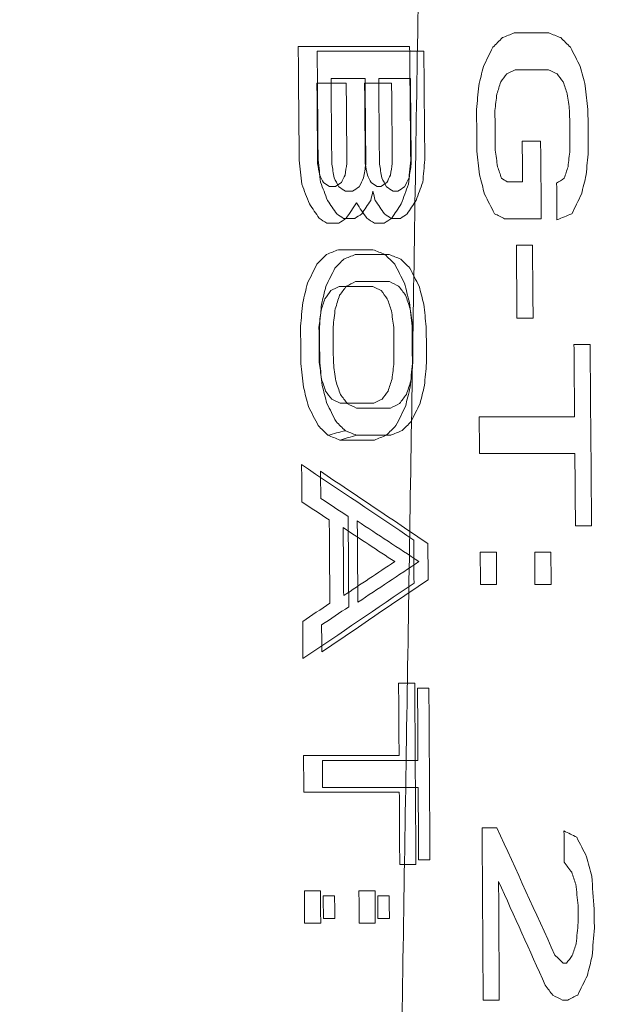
# Model space of a CAD drawing. Header units: millimetres. Extents: x -10 to 594, y 0 to 420.
# Tile 360 of 656: x 203.598 to 203.805, y 281.446 to 281.793. Entities that reach past the tile are written whole.
import ezdxf

# ---------------------------------------------------------------- set-up
doc = ezdxf.new("R2010")
doc.units = ezdxf.units.MM
doc.layers.add('1', color=7, linetype='Continuous', true_color=0xffffff)

msp = doc.modelspace()

# ---------------------------------------------------------------- linework, layer by layer
at = {"layer": '1', "color": 155, "linetype": 'Continuous', "lineweight": 18}
for points, knots in [([(203.76163, 283.58571), (203.68121, 283.58588), (203.52139, 283.55248), (203.21596, 283.35655), (202.87999, 282.88048), (202.60633, 282.02513), (202.5086, 281.01625), (202.60633, 280.00736), (202.87999, 279.15202), (203.21596, 278.67594), (203.52139, 278.48001), (203.68121, 278.44661), (203.76163, 278.44678)], [0, 0, 0, 0, 0.062503, 0.125003, 0.250002, 0.375001, 0.5, 0.624999, 0.749998, 0.874997, 0.937497, 1, 1, 1, 1]), ([(203.76162, 278.44682), (203.68122, 278.44665), (203.5214, 278.48005), (203.21598, 278.67598), (202.88001, 279.15205), (202.60636, 280.00738), (202.50864, 281.01625), (202.60636, 282.02511), (202.88001, 282.88045), (203.21598, 283.35651), (203.5214, 283.55244), (203.68122, 283.58584), (203.76162, 283.58567)], [0, 0, 0, 0, 0.062497, 0.124997, 0.249998, 0.374999, 0.5, 0.625001, 0.750002, 0.875003, 0.937503, 1, 1, 1, 1]), ([(203.87674, 278.47357), (203.79781, 278.47341), (203.64099, 278.50646), (203.34149, 278.70034), (203.01215, 279.17146), (202.74375, 280.01789), (202.64785, 281.01625), (202.74375, 282.01461), (203.01215, 282.86104), (203.34149, 283.33215), (203.64099, 283.52603), (203.79781, 283.55909), (203.87674, 283.55892)], [0, 0, 0, 0, 0.0625, 0.125, 0.25, 0.375, 0.5, 0.625, 0.75, 0.875, 0.9375, 1, 1, 1, 1]), ([(203.87674, 283.55892), (203.79781, 283.55909), (203.64099, 283.52603), (203.34149, 283.33215), (203.01215, 282.86104), (202.74375, 282.01461), (202.64785, 281.01625), (202.74375, 280.01789), (203.01215, 279.17146), (203.34149, 278.70034), (203.64099, 278.50646), (203.79781, 278.47341), (203.87674, 278.47357)], [0, 0, 0, 0, 0.0625, 0.125, 0.25, 0.375, 0.5, 0.625, 0.75, 0.875, 0.9375, 1, 1, 1, 1]), ([(203.89065, 278.4889), (203.81225, 278.48873), (203.6565, 278.52159), (203.35905, 278.7143), (203.032, 279.18258), (202.76552, 280.0239), (202.67033, 281.01625), (202.76552, 282.00859), (203.032, 282.84992), (203.35905, 283.31819), (203.6565, 283.51091), (203.81225, 283.54376), (203.89065, 283.54359)], [0, 0, 0, 0, 0.0625, 0.125, 0.25, 0.375, 0.5, 0.625, 0.75, 0.875, 0.9375, 1, 1, 1, 1]), ([(203.89065, 283.54359), (203.81225, 283.54376), (203.6565, 283.51091), (203.35905, 283.31819), (203.032, 282.84992), (202.76552, 282.00859), (202.67033, 281.01625), (202.76552, 280.0239), (203.032, 279.18258), (203.35905, 278.7143), (203.6565, 278.52159), (203.81225, 278.48873), (203.89065, 278.4889)], [0, 0, 0, 0, 0.0625, 0.125, 0.25, 0.375, 0.5, 0.625, 0.75, 0.875, 0.9375, 1, 1, 1, 1]), ([(203.9277, 283.34978), (203.85515, 283.34994), (203.71099, 283.3196), (203.43567, 283.14166), (203.13328, 282.7093), (202.88785, 281.93249), (202.80052, 281.01625), (202.88785, 280.1), (203.13328, 279.32319), (203.43567, 278.89083), (203.71099, 278.71289), (203.85515, 278.68255), (203.9277, 278.68271)], [0, 0, 0, 0, 0.0625, 0.125, 0.25, 0.375, 0.5, 0.625, 0.75, 0.875, 0.9375, 1, 1, 1, 1]), ([(203.9277, 278.68271), (203.85515, 278.68255), (203.71099, 278.71289), (203.43567, 278.89083), (203.13328, 279.32319), (202.88785, 280.1), (202.80052, 281.01625), (202.88785, 281.93249), (203.13328, 282.7093), (203.43567, 283.14166), (203.71099, 283.3196), (203.85515, 283.34994), (203.9277, 283.34978)], [0, 0, 0, 0, 0.0625, 0.125, 0.25, 0.375, 0.5, 0.625, 0.75, 0.875, 0.9375, 1, 1, 1, 1]), ([(204.40352, 278.79375), (204.33394, 278.7936), (204.19588, 278.82249), (203.93276, 278.99196), (203.64432, 279.40375), (203.41025, 280.1436), (203.32698, 281.01625), (203.41025, 281.88889), (203.64432, 282.62874), (203.93276, 283.04053), (204.19588, 283.21), (204.33394, 283.23889), (204.40352, 283.23875)], [0, 0, 0, 0, 0.0625, 0.125, 0.25, 0.375, 0.5, 0.625, 0.75, 0.875, 0.9375, 1, 1, 1, 1]), ([(204.40352, 283.23875), (204.40271, 283.23875), (204.40107, 283.23875), (204.39862, 283.23873), (204.39617, 283.23871), (204.39372, 283.23867), (204.39127, 283.23862), (204.38882, 283.23856), (204.38637, 283.23849), (204.38392, 283.23841), (204.38148, 283.23831), (204.37903, 283.2382), (204.37658, 283.23808), (204.37414, 283.23795), (204.37169, 283.23781), (204.36925, 283.23765), (204.36681, 283.23748), (204.36437, 283.2373), (204.36193, 283.23711), (204.35949, 283.23691), (204.35705, 283.23669), (204.35461, 283.23646), (204.35217, 283.23622), (204.34973, 283.23597), (204.34729, 283.23571), (204.34486, 283.23543), (204.34242, 283.23515), (204.33999, 283.23485), (204.33755, 283.23453), (204.33512, 283.23421), (204.33269, 283.23388), (204.33026, 283.23353), (204.32782, 283.23317), (204.32539, 283.2328), (204.32296, 283.23242), (204.32053, 283.23202), (204.31811, 283.23161), (204.31568, 283.2312), (204.31325, 283.23076), (204.31082, 283.23032), (204.3084, 283.22987), (204.30597, 283.2294), (204.30355, 283.22892), (204.30113, 283.22843), (204.2987, 283.22793), (204.29628, 283.22741), (204.29386, 283.22689), (204.29144, 283.22635), (204.28902, 283.2258), (204.2866, 283.22524), (204.28418, 283.22466), (204.28176, 283.22408), (204.27934, 283.22348), (204.27692, 283.22287), (204.27451, 283.22225), (204.27209, 283.22161), (204.26968, 283.22097), (204.26726, 283.22031), (204.26485, 283.21964), (204.26243, 283.21896), (204.26002, 283.21827), (204.25761, 283.21756), (204.2552, 283.21684), (204.25279, 283.21611), (204.25038, 283.21537), (204.24797, 283.21462), (204.24556, 283.21385), (204.24315, 283.21308), (204.24074, 283.21229), (204.23834, 283.21149), (204.23593, 283.21067), (204.23352, 283.20985), (204.23112, 283.20901), (204.22871, 283.20816), (204.22631, 283.2073), (204.22391, 283.20643), (204.2215, 283.20555), (204.2191, 283.20465), (204.2167, 283.20374), (204.2143, 283.20282), (204.2119, 283.20189), (204.2095, 283.20094), (204.2071, 283.19999), (204.2047, 283.19902), (204.2023, 283.19804), (204.1999, 283.19705), (204.18479, 283.19072), (204.15713, 283.17787), (204.1173, 283.15582), (204.07802, 283.13051), (204.03929, 283.10193), (203.99797, 283.06746), (203.95432, 283.02621), (203.90866, 282.97716), (203.86414, 282.9233), (203.82084, 282.86476), (203.77892, 282.80184), (203.73854, 282.73473), (203.69979, 282.66355), (203.6627, 282.5884), (203.62734, 282.50947), (203.59381, 282.42691), (203.56215, 282.34083), (203.52913, 282.2415), (203.49572, 282.1281), (203.46318, 281.99979), (203.43707, 281.87842), (203.41636, 281.76547), (203.40009, 281.66198), (203.38623, 281.55674), (203.37481, 281.44998), (203.36586, 281.34218), (203.35944, 281.23381), (203.35559, 281.12513), (203.35431, 281.01625), (203.35559, 280.90737), (203.35944, 280.79869), (203.36586, 280.69032), (203.37481, 280.58252), (203.38623, 280.47576), (203.40009, 280.37052), (203.41635, 280.26703), (203.435, 280.16536), (203.45597, 280.06574), (203.47923, 279.96839), (203.50473, 279.87344), (203.53242, 279.78108), (203.56215, 279.69166), (203.5938, 279.60559), (203.62734, 279.52303), (203.66269, 279.44409), (203.69978, 279.36894), (203.73854, 279.29777), (203.77891, 279.23066), (203.82084, 279.16773), (203.86414, 279.1092), (203.90865, 279.05534), (203.95432, 279.00629), (204.00109, 278.96208), (204.04887, 278.92281), (204.09755, 278.8886), (204.14711, 278.8595), (204.18209, 278.84287), (204.20193, 278.8346), (204.20637, 278.83279), (204.2108, 278.83103), (204.21523, 278.8293), (204.21967, 278.82762), (204.22411, 278.82598), (204.22855, 278.82438), (204.233, 278.82282), (204.23744, 278.8213), (204.24189, 278.81982), (204.24634, 278.81838), (204.25079, 278.81698), (204.25525, 278.81563), (204.2597, 278.81431), (204.26416, 278.81304), (204.26862, 278.8118), (204.27309, 278.81061), (204.27755, 278.80946), (204.28202, 278.80834), (204.28649, 278.80727), (204.29096, 278.80624), (204.29543, 278.80525), (204.29991, 278.8043), (204.30439, 278.8034), (204.30887, 278.80253), (204.31335, 278.8017), (204.31784, 278.80092), (204.32233, 278.80017), (204.32682, 278.79947), (204.33131, 278.79881), (204.33581, 278.79818), (204.3403, 278.7976), (204.3448, 278.79706), (204.34931, 278.79656), (204.35381, 278.7961), (204.35832, 278.79568), (204.36283, 278.7953), (204.36734, 278.79497), (204.37185, 278.79467), (204.37637, 278.79442), (204.38089, 278.7942), (204.38541, 278.79403), (204.38994, 278.79389), (204.39446, 278.7938), (204.39899, 278.79375), (204.40201, 278.79375), (204.40352, 278.79375)], [0, 0, 0, 0, 0.000746, 0.001492, 0.002237, 0.002983, 0.003728, 0.004473, 0.005218, 0.005962, 0.006707, 0.007451, 0.008195, 0.008939, 0.009683, 0.010427, 0.01117, 0.011913, 0.012657, 0.0134, 0.014143, 0.014885, 0.015628, 0.016371, 0.017113, 0.017855, 0.018598, 0.01934, 0.020082, 0.020824, 0.021566, 0.022307, 0.023049, 0.023791, 0.024532, 0.025274, 0.026015, 0.026757, 0.027498, 0.028239, 0.02898, 0.029722, 0.030463, 0.031204, 0.031945, 0.032686, 0.033427, 0.034168, 0.034909, 0.03565, 0.036391, 0.037132, 0.037874, 0.038615, 0.039356, 0.040097, 0.040838, 0.041579, 0.04232, 0.043062, 0.043803, 0.044545, 0.045286, 0.046027, 0.046769, 0.047511, 0.048252, 0.048994, 0.049736, 0.050478, 0.05122, 0.051962, 0.052705, 0.053447, 0.054189, 0.054932, 0.055675, 0.056418, 0.057161, 0.057904, 0.058647, 0.05939, 0.060134, 0.060878, 0.061621, 0.062365, 0.06311, 0.075698, 0.088229, 0.100725, 0.113207, 0.125697, 0.14129, 0.156857, 0.172441, 0.188081, 0.20372, 0.219302, 0.234867, 0.250452, 0.266047, 0.281627, 0.297231, 0.312895, 0.333766, 0.354549, 0.375329, 0.390906, 0.406468, 0.422052, 0.437697, 0.453344, 0.468917, 0.484456, 0.499999, 0.515541, 0.531079, 0.546652, 0.5623, 0.577944, 0.593528, 0.60909, 0.624668, 0.640257, 0.655835, 0.67144, 0.687107, 0.70277, 0.718373, 0.733954, 0.74955, 0.765134, 0.780698, 0.796281, 0.811921, 0.82756, 0.843143, 0.858711, 0.874306, 0.889914, 0.905519, 0.921164, 0.93689, 0.938265, 0.93964, 0.941013, 0.942387, 0.94376, 0.945132, 0.946504, 0.947876, 0.949247, 0.950618, 0.951989, 0.953359, 0.954729, 0.956099, 0.957469, 0.958839, 0.960208, 0.961578, 0.962947, 0.964317, 0.965686, 0.967055, 0.968425, 0.969794, 0.971164, 0.972534, 0.973903, 0.975274, 0.976644, 0.978014, 0.979385, 0.980756, 0.982128, 0.9835, 0.984872, 0.986244, 0.987618, 0.988991, 0.990365, 0.99174, 0.993115, 0.994491, 0.995867, 0.997244, 0.998622, 1, 1, 1, 1]), ([(203.73973, 281.78142), (203.73268, 281.78142), (203.7202, 281.78142), (203.7077, 281.78142), (203.70226, 281.78142)], [0, 0, 0, 0, 0.56383, 1, 1, 1, 1]), ([(203.70712, 281.7719), (203.71098, 281.7719), (203.71497, 281.7719), (203.71895, 281.7719), (203.71909, 281.7719)], [0, 0, 0, 0, 0.966667, 1, 1, 1, 1]), ([(203.7276, 281.70998), (203.7248, 281.70998), (203.72082, 281.70998), (203.71683, 281.70998), (203.71563, 281.70998)], [0, 0, 0, 0, 0.7, 1, 1, 1, 1]), ([(203.71571, 281.70046), (203.71691, 281.70046), (203.72089, 281.70046), (203.72488, 281.70046), (203.72768, 281.70046)], [0, 0, 0, 0, 0.3, 1, 1, 1, 1]), ([(203.72803, 281.65601), (203.72524, 281.65601), (203.72125, 281.65601), (203.71725, 281.65601), (203.71606, 281.65601)], [0, 0, 0, 0, 0.7, 1, 1, 1, 1]), ([(203.71609, 281.64647), (203.71541, 281.64674), (203.71408, 281.64727), (203.71274, 281.6478), (203.71209, 281.64806)], [0, 0, 0, 0, 0.51157, 1, 1, 1, 1]), ([(203.70606, 281.64644), (203.70676, 281.64617), (203.70815, 281.64561), (203.70955, 281.64506), (203.71025, 281.64478)], [0, 0, 0, 0, 0.499089, 1, 1, 1, 1]), ([(203.7161, 281.64648), (203.7173, 281.64648), (203.72131, 281.64648), (203.72531, 281.64648), (203.7281, 281.64648)], [0, 0, 0, 0, 0.301943, 1, 1, 1, 1]), ([(203.73767, 281.53218), (203.73195, 281.53218), (203.72077, 281.53218), (203.70958, 281.53218), (203.70412, 281.53218)], [0, 0, 0, 0, 0.511905, 1, 1, 1, 1]), ([(203.70418, 281.52266), (203.70964, 281.52266), (203.72082, 281.52266), (203.73201, 281.52266), (203.73773, 281.52266)], [0, 0, 0, 0, 0.488095, 1, 1, 1, 1])]:
    msp.add_open_spline(points, degree=3, knots=knots, dxfattribs=at)
for points, degree in [([(203.72533, 281.01625), (203.74273, 282.11389)], 1), ([(203.74273, 282.11389), (203.72533, 281.01625)], 1), ([(203.76396, 281.78283), (203.76509, 281.78396), (203.76621, 281.78509), (203.76734, 281.78622)], 3), ([(203.76734, 281.78622), (203.76872, 281.78678), (203.77011, 281.78733), (203.77149, 281.78788)], 3), ([(203.77149, 281.78788), (203.77553, 281.78788), (203.77957, 281.78788), (203.7836, 281.78788)], 3), ([(203.7836, 281.78788), (203.785, 281.78733), (203.78639, 281.78678), (203.78779, 281.78622)], 3), ([(203.78779, 281.78622), (203.78894, 281.78509), (203.79008, 281.78396), (203.79123, 281.78283)], 3), ([(203.6956, 281.78312), (203.70865, 281.78312), (203.7217, 281.78312), (203.73474, 281.78312)], 3), ([(203.69595, 281.74315), (203.69584, 281.75647), (203.69572, 281.7698), (203.6956, 281.78312)], 3), ([(203.73474, 281.78312), (203.73486, 281.7698), (203.73498, 281.75647), (203.7351, 281.74315)], 3), ([(203.76064, 281.77609), (203.76175, 281.77834), (203.76286, 281.78058), (203.76396, 281.78283)], 3), ([(203.79123, 281.78283), (203.79238, 281.78058), (203.79353, 281.77834), (203.79468, 281.77609)], 3), ([(203.70226, 281.78142), (203.70237, 281.76872), (203.70248, 281.75602), (203.70259, 281.74332)], 3), ([(203.74007, 281.74332), (203.73996, 281.75602), (203.73984, 281.76872), (203.73973, 281.78142)], 3), ([(203.759, 281.76929), (203.75955, 281.77156), (203.7601, 281.77382), (203.76064, 281.77609)], 3), ([(203.79468, 281.77609), (203.79527, 281.77382), (203.79586, 281.77156), (203.79645, 281.76929)], 3), ([(203.70739, 281.74173), (203.7073, 281.75179), (203.70721, 281.76184), (203.70712, 281.7719)], 3), ([(203.71909, 281.7719), (203.71918, 281.76184), (203.71926, 281.75179), (203.71935, 281.74173)], 3), ([(203.72387, 281.7719), (203.72759, 281.7719), (203.73131, 281.7719), (203.73503, 281.7719)], 3), ([(203.72414, 281.74173), (203.72405, 281.75179), (203.72396, 281.76184), (203.72387, 281.7719)], 3), ([(203.73503, 281.7719), (203.73512, 281.76184), (203.73521, 281.75179), (203.7353, 281.74173)], 3), ([(203.76886, 281.77349), (203.76816, 281.77254), (203.76746, 281.7716), (203.76676, 281.77066)], 3), ([(203.7718, 281.77496), (203.77082, 281.77447), (203.76984, 281.77398), (203.76886, 281.77349)], 3), ([(203.78355, 281.77496), (203.77963, 281.77496), (203.77571, 281.77496), (203.7718, 281.77496)], 3), ([(203.78651, 281.77349), (203.78552, 281.77398), (203.78453, 281.77447), (203.78355, 281.77496)], 3), ([(203.78867, 281.77066), (203.78795, 281.7716), (203.78723, 281.77254), (203.78651, 281.77349)], 3), ([(203.71246, 281.77019), (203.70903, 281.77019), (203.7056, 281.77019), (203.70217, 281.77019)], 3), ([(203.70217, 281.77019), (203.70226, 281.7608), (203.70234, 281.75141), (203.70242, 281.74201)], 3), ([(203.71271, 281.74201), (203.71262, 281.75141), (203.71254, 281.7608), (203.71246, 281.77019)], 3), ([(203.71892, 281.77019), (203.719, 281.7608), (203.71908, 281.75141), (203.71916, 281.74201)], 3), ([(203.7284, 281.77019), (203.72524, 281.77019), (203.72208, 281.77019), (203.71892, 281.77019)], 3), ([(203.72865, 281.74201), (203.72857, 281.75141), (203.72849, 281.7608), (203.7284, 281.77019)], 3), ([(203.75824, 281.76096), (203.75849, 281.76373), (203.75875, 281.76651), (203.759, 281.76929)], 3), ([(203.76676, 281.77066), (203.7663, 281.76925), (203.76584, 281.76783), (203.76538, 281.76642)], 3), ([(203.79013, 281.76642), (203.78964, 281.76783), (203.78915, 281.76925), (203.78867, 281.77066)], 3), ([(203.79645, 281.76929), (203.79675, 281.76651), (203.79706, 281.76373), (203.79737, 281.76096)], 3), ([(203.76538, 281.76642), (203.76515, 281.76447), (203.76493, 281.76252), (203.7647, 281.76057)], 3), ([(203.79092, 281.76057), (203.79065, 281.76252), (203.79039, 281.76447), (203.79013, 281.76642)], 3), ([(203.75837, 281.74632), (203.75833, 281.7512), (203.75829, 281.75608), (203.75824, 281.76096)], 3), ([(203.7647, 281.76057), (203.76474, 281.75595), (203.76478, 281.75133), (203.76483, 281.74671)], 3), ([(203.79105, 281.74671), (203.791, 281.75133), (203.79096, 281.75595), (203.79092, 281.76057)], 3), ([(203.79737, 281.76096), (203.79741, 281.75608), (203.79746, 281.7512), (203.7975, 281.74632)], 3), ([(203.77428, 281.74978), (203.77644, 281.74978), (203.77859, 281.74978), (203.78074, 281.74978)], 3), ([(203.77441, 281.7355), (203.77437, 281.74026), (203.77433, 281.74502), (203.77428, 281.74978)], 3), ([(203.78074, 281.74978), (203.78082, 281.74071), (203.78091, 281.73164), (203.78099, 281.72257)], 3), ([(203.75929, 281.73799), (203.75898, 281.74077), (203.75868, 281.74355), (203.75837, 281.74632)], 3), ([(203.76483, 281.74671), (203.76509, 281.74476), (203.76535, 281.74281), (203.76561, 281.74086)], 3), ([(203.79037, 281.74086), (203.79059, 281.74281), (203.79082, 281.74476), (203.79105, 281.74671)], 3), ([(203.7975, 281.74632), (203.79725, 281.74355), (203.797, 281.74077), (203.79675, 281.73799)], 3), ([(203.69687, 281.73466), (203.69657, 281.73749), (203.69626, 281.74032), (203.69595, 281.74315)], 3), ([(203.70242, 281.74201), (203.70266, 281.74064), (203.7029, 281.73927), (203.70314, 281.7379)], 3), ([(203.70259, 281.74332), (203.70288, 281.74067), (203.70317, 281.73803), (203.70345, 281.73538)], 3), ([(203.70823, 281.73697), (203.70795, 281.73856), (203.70767, 281.74015), (203.70739, 281.74173)], 3), ([(203.71205, 281.7379), (203.71227, 281.73927), (203.71249, 281.74064), (203.71271, 281.74201)], 3), ([(203.71935, 281.74173), (203.7191, 281.74015), (203.71885, 281.73856), (203.71859, 281.73697)], 3), ([(203.71916, 281.74201), (203.7194, 281.74064), (203.71965, 281.73927), (203.71989, 281.7379)], 3), ([(203.72497, 281.73697), (203.7247, 281.73856), (203.72442, 281.74015), (203.72414, 281.74173)], 3), ([(203.728, 281.7379), (203.72822, 281.73927), (203.72843, 281.74064), (203.72865, 281.74201)], 3), ([(203.7351, 281.74315), (203.73484, 281.74032), (203.73458, 281.73749), (203.73432, 281.73466)], 3), ([(203.7353, 281.74173), (203.73505, 281.74015), (203.7348, 281.73856), (203.73454, 281.73697)], 3), ([(203.73934, 281.73538), (203.73959, 281.73803), (203.73983, 281.74067), (203.74007, 281.74332)], 3), ([(203.76561, 281.74086), (203.76608, 281.73951), (203.76654, 281.73817), (203.767, 281.73682)], 3), ([(203.78905, 281.73682), (203.78949, 281.73817), (203.78993, 281.73951), (203.79037, 281.74086)], 3), ([(203.70314, 281.7379), (203.70359, 281.73703), (203.70403, 281.73616), (203.70448, 281.73529)], 3), ([(203.71076, 281.73529), (203.71119, 281.73616), (203.71162, 281.73703), (203.71205, 281.7379)], 3), ([(203.71989, 281.7379), (203.72033, 281.73703), (203.72078, 281.73616), (203.72122, 281.73529)], 3), ([(203.72671, 281.73529), (203.72714, 281.73616), (203.72757, 281.73703), (203.728, 281.7379)], 3), ([(203.76106, 281.73119), (203.76047, 281.73345), (203.75988, 281.73572), (203.75929, 281.73799)], 3), ([(203.79675, 281.73799), (203.7962, 281.73572), (203.79565, 281.73345), (203.7951, 281.73119)], 3), ([(203.69951, 281.72781), (203.69863, 281.73009), (203.69775, 281.73237), (203.69687, 281.73466)], 3), ([(203.70345, 281.73538), (203.70427, 281.73327), (203.70508, 281.73115), (203.7059, 281.72903)], 3), ([(203.70448, 281.73529), (203.70517, 281.73483), (203.70587, 281.73437), (203.70657, 281.73391)], 3), ([(203.70657, 281.73391), (203.70728, 281.73391), (203.70799, 281.73391), (203.70869, 281.73391)], 3), ([(203.70985, 281.7338), (203.70931, 281.73485), (203.70877, 281.73591), (203.70823, 281.73697)], 3), ([(203.70869, 281.73391), (203.70938, 281.73437), (203.71007, 281.73483), (203.71076, 281.73529)], 3), ([(203.71225, 281.73221), (203.71145, 281.73274), (203.71065, 281.73327), (203.70985, 281.7338)], 3), ([(203.71703, 281.7338), (203.71623, 281.73327), (203.71544, 281.73274), (203.71465, 281.73221)], 3), ([(203.71859, 281.73697), (203.71807, 281.73591), (203.71755, 281.73485), (203.71703, 281.7338)], 3), ([(203.72122, 281.73529), (203.72192, 281.73483), (203.72262, 281.73437), (203.72331, 281.73391)], 3), ([(203.72331, 281.73391), (203.72376, 281.73391), (203.7242, 281.73391), (203.72464, 281.73391)], 3), ([(203.72464, 281.73391), (203.72533, 281.73437), (203.72602, 281.73483), (203.72671, 281.73529)], 3), ([(203.7266, 281.7338), (203.72606, 281.73485), (203.72552, 281.73591), (203.72497, 281.73697)], 3), ([(203.729, 281.73221), (203.7282, 281.73274), (203.7274, 281.73327), (203.7266, 281.7338)], 3), ([(203.73298, 281.7338), (203.73218, 281.73327), (203.73139, 281.73274), (203.7306, 281.73221)], 3), ([(203.73432, 281.73466), (203.73348, 281.73237), (203.73264, 281.73009), (203.7318, 281.72781)], 3), ([(203.73454, 281.73697), (203.73402, 281.73591), (203.7335, 281.73485), (203.73298, 281.7338)], 3), ([(203.73701, 281.72903), (203.73779, 281.73115), (203.73856, 281.73327), (203.73934, 281.73538)], 3), ([(203.767, 281.73682), (203.76767, 281.73638), (203.76834, 281.73594), (203.76901, 281.7355)], 3), ([(203.76901, 281.7355), (203.77081, 281.7355), (203.77261, 281.7355), (203.77441, 281.7355)], 3), ([(203.78637, 281.73503), (203.78727, 281.73563), (203.78816, 281.73622), (203.78905, 281.73682)], 3), ([(203.78649, 281.7222), (203.78645, 281.72648), (203.78641, 281.73075), (203.78637, 281.73503)], 3), ([(203.71465, 281.73221), (203.71385, 281.73221), (203.71305, 281.73221), (203.71225, 281.73221)], 3), ([(203.72106, 281.72903), (203.72131, 281.73009), (203.72157, 281.73115), (203.72183, 281.73221)], 3), ([(203.72183, 281.73221), (203.7221, 281.73115), (203.72238, 281.73009), (203.72265, 281.72903)], 3), ([(203.7306, 281.73221), (203.73007, 281.73221), (203.72954, 281.73221), (203.729, 281.73221)], 3), ([(203.76457, 281.72432), (203.7634, 281.72661), (203.76223, 281.7289), (203.76106, 281.73119)], 3), ([(203.7951, 281.73119), (203.79397, 281.72889), (203.79283, 281.72659), (203.7917, 281.72429)], 3), ([(203.70295, 281.72274), (203.70181, 281.72443), (203.70066, 281.72612), (203.69951, 281.72781)], 3), ([(203.7059, 281.72903), (203.70698, 281.72745), (203.70805, 281.72586), (203.70913, 281.72427)], 3), ([(203.71605, 281.72811), (203.71487, 281.72632), (203.71368, 281.72453), (203.7125, 281.72274)], 3), ([(203.7197, 281.72274), (203.71848, 281.72453), (203.71727, 281.72632), (203.71605, 281.72811)], 3), ([(203.7179, 281.72427), (203.71895, 281.72586), (203.72001, 281.72745), (203.72106, 281.72903)], 3), ([(203.72265, 281.72903), (203.72373, 281.72745), (203.7248, 281.72586), (203.72588, 281.72427)], 3), ([(203.7318, 281.72781), (203.73068, 281.72612), (203.72956, 281.72443), (203.72845, 281.72274)], 3), ([(203.73386, 281.72427), (203.73491, 281.72586), (203.73596, 281.72745), (203.73701, 281.72903)], 3), ([(203.70913, 281.72427), (203.70993, 281.72374), (203.71073, 281.72321), (203.71154, 281.72268)], 3), ([(203.71553, 281.72268), (203.71632, 281.72321), (203.71711, 281.72374), (203.7179, 281.72427)], 3), ([(203.72588, 281.72427), (203.72668, 281.72374), (203.72749, 281.72321), (203.72829, 281.72268)], 3), ([(203.73148, 281.72268), (203.73227, 281.72321), (203.73306, 281.72374), (203.73386, 281.72427)], 3), ([(203.76809, 281.72257), (203.76692, 281.72315), (203.76574, 281.72373), (203.76457, 281.72432)], 3), ([(203.7917, 281.72429), (203.78996, 281.72359), (203.78823, 281.7229), (203.78649, 281.7222)], 3), ([(203.70561, 281.72098), (203.70473, 281.72157), (203.70384, 281.72215), (203.70295, 281.72274)], 3), ([(203.70987, 281.72098), (203.70845, 281.72098), (203.70703, 281.72098), (203.70561, 281.72098)], 3), ([(203.7125, 281.72274), (203.71162, 281.72215), (203.71074, 281.72157), (203.70987, 281.72098)], 3), ([(203.71154, 281.72268), (203.71287, 281.72268), (203.7142, 281.72268), (203.71553, 281.72268)], 3), ([(203.72236, 281.72098), (203.72147, 281.72157), (203.72059, 281.72215), (203.7197, 281.72274)], 3), ([(203.72582, 281.72098), (203.72466, 281.72098), (203.72351, 281.72098), (203.72236, 281.72098)], 3), ([(203.72845, 281.72274), (203.72757, 281.72215), (203.72669, 281.72157), (203.72582, 281.72098)], 3), ([(203.72829, 281.72268), (203.72935, 281.72268), (203.73041, 281.72268), (203.73148, 281.72268)], 3), ([(203.78099, 281.72257), (203.77669, 281.72257), (203.77239, 281.72257), (203.76809, 281.72257)], 3), ([(203.77222, 281.71327), (203.77411, 281.71327), (203.77599, 281.71327), (203.77788, 281.71327)], 3), ([(203.77244, 281.68764), (203.77237, 281.69619), (203.7723, 281.70473), (203.77222, 281.71327)], 3), ([(203.77788, 281.71327), (203.77796, 281.70473), (203.77803, 281.69619), (203.7781, 281.68764)], 3), ([(203.70218, 281.70663), (203.70331, 281.70776), (203.70444, 281.70889), (203.70557, 281.71002)], 3), ([(203.70557, 281.71002), (203.70695, 281.71058), (203.70834, 281.71113), (203.70973, 281.71168)], 3), ([(203.70973, 281.71168), (203.71377, 281.71168), (203.71781, 281.71168), (203.72185, 281.71168)], 3), ([(203.71563, 281.70998), (203.71431, 281.70945), (203.71298, 281.70892), (203.71165, 281.7084)], 3), ([(203.72185, 281.71168), (203.72325, 281.71113), (203.72465, 281.71058), (203.72604, 281.71002)], 3), ([(203.72604, 281.71002), (203.72719, 281.70889), (203.72834, 281.70776), (203.72948, 281.70663)], 3), ([(203.7316, 281.7084), (203.73026, 281.70892), (203.72893, 281.70945), (203.7276, 281.70998)], 3), ([(203.69885, 281.69989), (203.69996, 281.70214), (203.70107, 281.70438), (203.70218, 281.70663)], 3), ([(203.71165, 281.7084), (203.7106, 281.70734), (203.70954, 281.70628), (203.70849, 281.70522)], 3), ([(203.72948, 281.70663), (203.73063, 281.70438), (203.73178, 281.70214), (203.73292, 281.69989)], 3), ([(203.73482, 281.70522), (203.73374, 281.70628), (203.73267, 281.70734), (203.7316, 281.7084)], 3), ([(203.70849, 281.70522), (203.70744, 281.7031), (203.7064, 281.70099), (203.70535, 281.69887)], 3), ([(203.73806, 281.69887), (203.73698, 281.70099), (203.7359, 281.7031), (203.73482, 281.70522)], 3), ([(203.6972, 281.69309), (203.69775, 281.69536), (203.6983, 281.69762), (203.69885, 281.69989)], 3), ([(203.71253, 281.69887), (203.71359, 281.6994), (203.71465, 281.69993), (203.71571, 281.70046)], 3), ([(203.72768, 281.70046), (203.72874, 281.69993), (203.72981, 281.6994), (203.73088, 281.69887)], 3), ([(203.73292, 281.69989), (203.73351, 281.69762), (203.7341, 281.69536), (203.73469, 281.69309)], 3), ([(203.70535, 281.69887), (203.70483, 281.69675), (203.70432, 281.69464), (203.7038, 281.69252)], 3), ([(203.70707, 281.69729), (203.70637, 281.69634), (203.70567, 281.6954), (203.70496, 281.69446)], 3), ([(203.71002, 281.69876), (203.70904, 281.69827), (203.70806, 281.69778), (203.70707, 281.69729)], 3), ([(203.7086, 281.69093), (203.70912, 281.69252), (203.70964, 281.69411), (203.71016, 281.6957)], 3), ([(203.72178, 281.69876), (203.71786, 281.69876), (203.71394, 281.69876), (203.71002, 281.69876)], 3), ([(203.71016, 281.6957), (203.71095, 281.69675), (203.71174, 281.69781), (203.71253, 281.69887)], 3), ([(203.72475, 281.69729), (203.72376, 281.69778), (203.72277, 281.69827), (203.72178, 281.69876)], 3), ([(203.7269, 281.69446), (203.72618, 281.6954), (203.72546, 281.69634), (203.72475, 281.69729)], 3), ([(203.73088, 281.69887), (203.73169, 281.69781), (203.73249, 281.69675), (203.7333, 281.6957)], 3), ([(203.7333, 281.6957), (203.73384, 281.69411), (203.73439, 281.69252), (203.73493, 281.69093)], 3), ([(203.73971, 281.69252), (203.73916, 281.69464), (203.73861, 281.69675), (203.73806, 281.69887)], 3), ([(203.69643, 281.68476), (203.69668, 281.68753), (203.69694, 281.69031), (203.6972, 281.69309)], 3), ([(203.7038, 281.69252), (203.70356, 281.68987), (203.70331, 281.68723), (203.70307, 281.68458)], 3), ([(203.70496, 281.69446), (203.7045, 281.69305), (203.70404, 281.69163), (203.70358, 281.69022)], 3), ([(203.72835, 281.69022), (203.72787, 281.69163), (203.72739, 281.69305), (203.7269, 281.69446)], 3), ([(203.73469, 281.69309), (203.73499, 281.69031), (203.73529, 281.68753), (203.73559, 281.68476)], 3), ([(203.74057, 281.68458), (203.74028, 281.68723), (203.73999, 281.68987), (203.73971, 281.69252)], 3), ([(203.70358, 281.69022), (203.70335, 281.68827), (203.70312, 281.68632), (203.70289, 281.68437)], 3), ([(203.70786, 281.68458), (203.70811, 281.6867), (203.70835, 281.68882), (203.7086, 281.69093)], 3), ([(203.72914, 281.68437), (203.72888, 281.68632), (203.72862, 281.68827), (203.72835, 281.69022)], 3), ([(203.73493, 281.69093), (203.73522, 281.68882), (203.7355, 281.6867), (203.73578, 281.68458)], 3), ([(203.7781, 281.68764), (203.77622, 281.68764), (203.77433, 281.68764), (203.77244, 281.68764)], 3), ([(203.69653, 281.67171), (203.69649, 281.67606), (203.69646, 281.68041), (203.69643, 281.68476)], 3), ([(203.70289, 281.68437), (203.70292, 281.68028), (203.70295, 281.67619), (203.70299, 281.6721)], 3), ([(203.70307, 281.68458), (203.7031, 281.68035), (203.70313, 281.67612), (203.70317, 281.67188)], 3), ([(203.70795, 281.67188), (203.70792, 281.67612), (203.70789, 281.68035), (203.70786, 281.68458)], 3), ([(203.72924, 281.6721), (203.7292, 281.67619), (203.72917, 281.68028), (203.72914, 281.68437)], 3), ([(203.73559, 281.68476), (203.73563, 281.68041), (203.73566, 281.67606), (203.7357, 281.67171)], 3), ([(203.73578, 281.68458), (203.73582, 281.68035), (203.73585, 281.67612), (203.73588, 281.67188)], 3), ([(203.74067, 281.67188), (203.74064, 281.67612), (203.7406, 281.68035), (203.74057, 281.68458)], 3), ([(203.79246, 281.67835), (203.79434, 281.67835), (203.79623, 281.67835), (203.79812, 281.67835)], 3), ([(203.79267, 281.65295), (203.7926, 281.66141), (203.79253, 281.66988), (203.79246, 281.67835)], 3), ([(203.79812, 281.67835), (203.7983, 281.6571), (203.79847, 281.63586), (203.79864, 281.61462)], 3), ([(203.69743, 281.66338), (203.69713, 281.66616), (203.69683, 281.66893), (203.69653, 281.67171)], 3), ([(203.70299, 281.6721), (203.70325, 281.67015), (203.70351, 281.66819), (203.70377, 281.66624)], 3), ([(203.70317, 281.67188), (203.70345, 281.66924), (203.70374, 281.66659), (203.70402, 281.66395)], 3), ([(203.7088, 281.66553), (203.70852, 281.66765), (203.70824, 281.66977), (203.70795, 281.67188)], 3), ([(203.72855, 281.66624), (203.72878, 281.66819), (203.72901, 281.67015), (203.72924, 281.6721)], 3), ([(203.7357, 281.67171), (203.73544, 281.66893), (203.73519, 281.66616), (203.73493, 281.66338)], 3), ([(203.73588, 281.67188), (203.73564, 281.66977), (203.73539, 281.66765), (203.73514, 281.66553)], 3), ([(203.73994, 281.66395), (203.74018, 281.66659), (203.74043, 281.66924), (203.74067, 281.67188)], 3), ([(203.70377, 281.66624), (203.70425, 281.66483), (203.70473, 281.66342), (203.70522, 281.66201)], 3), ([(203.71043, 281.66077), (203.70989, 281.66236), (203.70935, 281.66395), (203.7088, 281.66553)], 3), ([(203.72716, 281.66201), (203.72762, 281.66342), (203.72808, 281.66483), (203.72855, 281.66624)], 3), ([(203.73514, 281.66553), (203.73462, 281.66395), (203.7341, 281.66236), (203.73358, 281.66077)], 3), ([(203.69919, 281.65657), (203.6986, 281.65884), (203.69802, 281.66111), (203.69743, 281.66338)], 3), ([(203.70402, 281.66395), (203.70457, 281.66183), (203.70512, 281.65971), (203.70567, 281.6576)], 3), ([(203.70522, 281.66201), (203.70594, 281.66107), (203.70665, 281.66012), (203.70737, 281.65918)], 3), ([(203.72505, 281.65918), (203.72575, 281.66012), (203.72646, 281.66107), (203.72716, 281.66201)], 3), ([(203.73493, 281.66338), (203.73438, 281.66111), (203.73382, 281.65884), (203.73327, 281.65657)], 3), ([(203.73839, 281.6576), (203.73891, 281.65971), (203.73942, 281.66183), (203.73994, 281.66395)], 3), ([(203.70567, 281.6576), (203.70675, 281.65548), (203.70783, 281.65336), (203.70891, 281.65125)], 3), ([(203.70737, 281.65918), (203.70836, 281.65869), (203.70935, 281.6582), (203.71034, 281.65771)], 3), ([(203.71034, 281.65771), (203.71426, 281.65771), (203.71818, 281.65771), (203.72211, 281.65771)], 3), ([(203.71285, 281.6576), (203.71205, 281.65865), (203.71124, 281.65971), (203.71043, 281.66077)], 3), ([(203.71606, 281.65601), (203.71499, 281.65654), (203.71392, 281.65707), (203.71285, 281.6576)], 3), ([(203.72211, 281.65771), (203.72309, 281.6582), (203.72407, 281.65869), (203.72505, 281.65918)], 3), ([(203.73121, 281.6576), (203.73015, 281.65707), (203.72909, 281.65654), (203.72803, 281.65601)], 3), ([(203.73358, 281.66077), (203.73279, 281.65971), (203.732, 281.65865), (203.73121, 281.6576)], 3), ([(203.73525, 281.65125), (203.7363, 281.65336), (203.73734, 281.65548), (203.73839, 281.6576)], 3), ([(203.70263, 281.64984), (203.70148, 281.65208), (203.70034, 281.65433), (203.69919, 281.65657)], 3), ([(203.73327, 281.65657), (203.73216, 281.65433), (203.73105, 281.65208), (203.72994, 281.64984)], 3), ([(203.70891, 281.65125), (203.70997, 281.65019), (203.71103, 281.64913), (203.71209, 281.64807)], 3), ([(203.73208, 281.64807), (203.73314, 281.64913), (203.73419, 281.65019), (203.73525, 281.65125)], 3), ([(203.75917, 281.65295), (203.77034, 281.65295), (203.78151, 281.65295), (203.79267, 281.65295)], 3), ([(203.75927, 281.64002), (203.75924, 281.64433), (203.75921, 281.64864), (203.75917, 281.65295)], 3), ([(203.70606, 281.64644), (203.70492, 281.64758), (203.70377, 281.64871), (203.70263, 281.64984)], 3), ([(203.71209, 281.64806), (203.71008, 281.64752), (203.70807, 281.64698), (203.70606, 281.64644)], 3), ([(203.71209, 281.64807), (203.71343, 281.64754), (203.71476, 281.64701), (203.7161, 281.64648)], 3), ([(203.72994, 281.64984), (203.72881, 281.64871), (203.72768, 281.64758), (203.72655, 281.64644)], 3), ([(203.7281, 281.64648), (203.72943, 281.64701), (203.73075, 281.64754), (203.73208, 281.64807)], 3), ([(203.71025, 281.64478), (203.70885, 281.64534), (203.70746, 281.64589), (203.70606, 281.64644)], 3), ([(203.71025, 281.64478), (203.7122, 281.64534), (203.71414, 281.64591), (203.71609, 281.64647)], 3), ([(203.72239, 281.64478), (203.71834, 281.64478), (203.7143, 281.64478), (203.71025, 281.64478)], 3), ([(203.72655, 281.64644), (203.72516, 281.64589), (203.72378, 281.64534), (203.72239, 281.64478)], 3), ([(203.79278, 281.64002), (203.78161, 281.64002), (203.77044, 281.64002), (203.75927, 281.64002)], 3), ([(203.79298, 281.61462), (203.79291, 281.62309), (203.79284, 281.63155), (203.79278, 281.64002)], 3), ([(203.69679, 281.63614), (203.70992, 281.6273), (203.72305, 281.61845), (203.73618, 281.60961)], 3), ([(203.69689, 281.62302), (203.69686, 281.6274), (203.69682, 281.63177), (203.69679, 281.63614)], 3), ([(203.74115, 281.60838), (203.72859, 281.61685), (203.71602, 281.62532), (203.70345, 281.63378)], 3), ([(203.70345, 281.63378), (203.70347, 281.63061), (203.7035, 281.62743), (203.70352, 281.62426)], 3), ([(203.70651, 281.61667), (203.7033, 281.61879), (203.7001, 281.62091), (203.69689, 281.62302)], 3), ([(203.70352, 281.62426), (203.70673, 281.62214), (203.70994, 281.62002), (203.71314, 281.61791)], 3), ([(203.70672, 281.58739), (203.70665, 281.59715), (203.70658, 281.60691), (203.70651, 281.61667)], 3), ([(203.71314, 281.61791), (203.71322, 281.60732), (203.71329, 281.59674), (203.71336, 281.58616)], 3), ([(203.71635, 281.61632), (203.72357, 281.61156), (203.73079, 281.6068), (203.73801, 281.60203)], 3), ([(203.71655, 281.58775), (203.71648, 281.59727), (203.71642, 281.6068), (203.71635, 281.61632)], 3), ([(203.7114, 281.61398), (203.71146, 281.60601), (203.71151, 281.59805), (203.71157, 281.59009)], 3), ([(203.7295, 281.60203), (203.72347, 281.60601), (203.71743, 281.60999), (203.7114, 281.61398)], 3), ([(203.79864, 281.61462), (203.79675, 281.61462), (203.79487, 281.61462), (203.79298, 281.61462)], 3), ([(203.73618, 281.60961), (203.73621, 281.60456), (203.73625, 281.59951), (203.73628, 281.59446)], 3), ([(203.74124, 281.59568), (203.74122, 281.59992), (203.74118, 281.60415), (203.74115, 281.60838)], 3), ([(203.75954, 281.60532), (203.76143, 281.60532), (203.76331, 281.60532), (203.7652, 281.60532)], 3), ([(203.75962, 281.59398), (203.75959, 281.59776), (203.75957, 281.60154), (203.75954, 281.60532)], 3), ([(203.7652, 281.60532), (203.76523, 281.60154), (203.76526, 281.59776), (203.76529, 281.59398)], 3), ([(203.77869, 281.60532), (203.78058, 281.60532), (203.78246, 281.60532), (203.78435, 281.60532)], 3), ([(203.77877, 281.59398), (203.77875, 281.59776), (203.77872, 281.60154), (203.77869, 281.60532)], 3), ([(203.78435, 281.60532), (203.78438, 281.60154), (203.78441, 281.59776), (203.78444, 281.59398)], 3), ([(203.71157, 281.59009), (203.71755, 281.59407), (203.72352, 281.59805), (203.7295, 281.60203)], 3), ([(203.73801, 281.60203), (203.73086, 281.59727), (203.7237, 281.59251), (203.71655, 281.58775)], 3), ([(203.70388, 281.57028), (203.71634, 281.57875), (203.7288, 281.58722), (203.74124, 281.59568)], 3), ([(203.73628, 281.59446), (203.72328, 281.58561), (203.71028, 281.57677), (203.69726, 281.56792)], 3), ([(203.76529, 281.59398), (203.7634, 281.59398), (203.76151, 281.59398), (203.75962, 281.59398)], 3), ([(203.78444, 281.59398), (203.78255, 281.59398), (203.78066, 281.59398), (203.77877, 281.59398)], 3), ([(203.69718, 281.58104), (203.70036, 281.58316), (203.70354, 281.58528), (203.70672, 281.58739)], 3), ([(203.71336, 281.58616), (203.71018, 281.58404), (203.707, 281.58192), (203.70382, 281.57981)], 3), ([(203.69726, 281.56792), (203.69724, 281.5723), (203.69721, 281.57667), (203.69718, 281.58104)], 3), ([(203.70382, 281.57981), (203.70384, 281.57663), (203.70386, 281.57346), (203.70388, 281.57028)], 3), ([(203.73086, 281.55928), (203.73275, 281.55928), (203.73464, 281.55928), (203.73653, 281.55928)], 3), ([(203.73103, 281.53388), (203.73097, 281.54235), (203.73092, 281.55082), (203.73086, 281.55928)], 3), ([(203.73653, 281.55928), (203.73667, 281.53804), (203.73681, 281.5168), (203.73693, 281.49556)], 3), ([(203.7415, 281.55758), (203.74017, 281.55758), (203.73884, 281.55758), (203.73751, 281.55758)], 3), ([(203.73751, 281.55758), (203.73757, 281.54912), (203.73762, 281.54065), (203.73767, 281.53218)], 3), ([(203.74188, 281.49726), (203.74176, 281.51737), (203.74164, 281.53747), (203.7415, 281.55758)], 3), ([(203.69756, 281.52096), (203.69753, 281.52527), (203.69751, 281.52958), (203.69748, 281.53388)], 3), ([(203.69748, 281.53388), (203.70866, 281.53388), (203.71985, 281.53388), (203.73103, 281.53388)], 3), ([(203.70412, 281.53218), (203.70414, 281.52901), (203.70416, 281.52583), (203.70418, 281.52266)], 3), ([(203.73773, 281.52266), (203.73779, 281.51419), (203.73784, 281.50572), (203.73789, 281.49726)], 3), ([(203.73111, 281.52096), (203.71993, 281.52096), (203.70874, 281.52096), (203.69756, 281.52096)], 3), ([(203.73126, 281.49556), (203.73121, 281.50402), (203.73116, 281.51249), (203.73111, 281.52096)], 3), ([(203.7602, 281.50848), (203.76193, 281.50848), (203.76367, 281.50848), (203.7654, 281.50848)], 3), ([(203.76056, 281.44793), (203.76045, 281.46812), (203.76033, 281.4883), (203.7602, 281.50848)], 3), ([(203.7654, 281.50848), (203.7722, 281.49356), (203.77899, 281.47864), (203.78578, 281.46372)], 3), ([(203.78895, 281.50736), (203.79044, 281.50663), (203.79193, 281.50589), (203.79342, 281.50515)], 3), ([(203.78902, 281.49634), (203.789, 281.50001), (203.78898, 281.50369), (203.78895, 281.50736)], 3), ([(203.79342, 281.50515), (203.79459, 281.50286), (203.79575, 281.50057), (203.79692, 281.49828)], 3), ([(203.73693, 281.49556), (203.73504, 281.49556), (203.73315, 281.49556), (203.73126, 281.49556)], 3), ([(203.73789, 281.49726), (203.73922, 281.49726), (203.74055, 281.49726), (203.74188, 281.49726)], 3), ([(203.79168, 281.49284), (203.79079, 281.49401), (203.78991, 281.49517), (203.78902, 281.49634)], 3), ([(203.79692, 281.49828), (203.79751, 281.496), (203.7981, 281.49371), (203.79869, 281.49143)], 3), ([(203.79311, 281.48865), (203.79264, 281.49005), (203.79216, 281.49144), (203.79168, 281.49284)], 3), ([(203.79869, 281.49143), (203.79899, 281.48759), (203.79928, 281.48376), (203.79958, 281.47992)], 3), ([(203.76599, 281.48964), (203.76607, 281.47574), (203.76615, 281.46184), (203.76623, 281.44793)], 3), ([(203.78238, 281.45309), (203.77692, 281.46528), (203.77145, 281.47746), (203.76599, 281.48964)], 3), ([(203.79391, 281.48121), (203.79364, 281.48369), (203.79338, 281.48617), (203.79311, 281.48865)], 3), ([(203.69776, 281.48626), (203.69965, 281.48626), (203.70154, 281.48626), (203.70343, 281.48626)], 3), ([(203.69782, 281.47492), (203.6978, 281.4787), (203.69778, 281.48248), (203.69776, 281.48626)], 3), ([(203.70343, 281.48626), (203.70346, 281.48248), (203.70348, 281.4787), (203.7035, 281.47492)], 3), ([(203.7044, 281.48456), (203.70441, 281.48191), (203.70443, 281.47927), (203.70444, 281.47662)], 3), ([(203.70839, 281.48456), (203.70706, 281.48456), (203.70573, 281.48456), (203.7044, 281.48456)], 3), ([(203.70844, 281.47662), (203.70842, 281.47927), (203.70841, 281.48191), (203.70839, 281.48456)], 3), ([(203.71694, 281.48626), (203.71883, 281.48626), (203.72072, 281.48626), (203.72261, 281.48626)], 3), ([(203.717, 281.47492), (203.71698, 281.4787), (203.71696, 281.48248), (203.71694, 281.48626)], 3), ([(203.72261, 281.48626), (203.72263, 281.48248), (203.72265, 281.4787), (203.72267, 281.47492)], 3), ([(203.72358, 281.48456), (203.72359, 281.48191), (203.72361, 281.47927), (203.72362, 281.47662)], 3), ([(203.72757, 281.48456), (203.72624, 281.48456), (203.72491, 281.48456), (203.72358, 281.48456)], 3), ([(203.72762, 281.47662), (203.7276, 281.47927), (203.72759, 281.48191), (203.72757, 281.48456)], 3), ([(203.79394, 281.47521), (203.79393, 281.47721), (203.79392, 281.47921), (203.79391, 281.48121)], 3), ([(203.79958, 281.47992), (203.7996, 281.47771), (203.79961, 281.47551), (203.79962, 281.4733)], 3), ([(203.7035, 281.47492), (203.70161, 281.47492), (203.69972, 281.47492), (203.69782, 281.47492)], 3), ([(203.70444, 281.47662), (203.70577, 281.47662), (203.7071, 281.47662), (203.70844, 281.47662)], 3), ([(203.72267, 281.47492), (203.72078, 281.47492), (203.71889, 281.47492), (203.717, 281.47492)], 3), ([(203.72362, 281.47662), (203.72495, 281.47662), (203.72628, 281.47662), (203.72762, 281.47662)], 3), ([(203.79324, 281.46777), (203.79348, 281.47025), (203.79371, 281.47273), (203.79394, 281.47521)], 3), ([(203.79962, 281.4733), (203.79937, 281.46999), (203.79911, 281.46669), (203.79885, 281.46338)], 3), ([(203.79186, 281.46357), (203.79232, 281.46497), (203.79278, 281.46637), (203.79324, 281.46777)], 3), ([(203.78578, 281.46372), (203.78675, 281.46277), (203.78771, 281.46181), (203.78867, 281.46086)], 3), ([(203.78867, 281.46086), (203.78906, 281.46086), (203.78944, 281.46086), (203.78983, 281.46086)], 3), ([(203.78983, 281.46086), (203.7905, 281.46176), (203.79118, 281.46267), (203.79186, 281.46357)], 3), ([(203.79885, 281.46338), (203.79829, 281.4611), (203.79773, 281.45883), (203.79718, 281.45655)], 3), ([(203.79718, 281.45655), (203.79604, 281.45426), (203.7949, 281.45197), (203.79376, 281.44968)], 3), ([(203.78501, 281.44964), (203.78414, 281.45079), (203.78326, 281.45194), (203.78238, 281.45309)], 3), ([(203.76623, 281.44793), (203.76434, 281.44793), (203.76245, 281.44793), (203.76056, 281.44793)], 3), ([(203.78845, 281.44793), (203.78731, 281.4485), (203.78616, 281.44907), (203.78501, 281.44964)], 3), ([(203.79025, 281.44793), (203.78965, 281.44793), (203.78905, 281.44793), (203.78845, 281.44793)], 3), ([(203.79376, 281.44968), (203.79259, 281.4491), (203.79142, 281.44851), (203.79025, 281.44793)], 3)]:
    msp.add_open_spline(points, degree=degree, dxfattribs=at)

doc.saveas('drawing.dxf')
